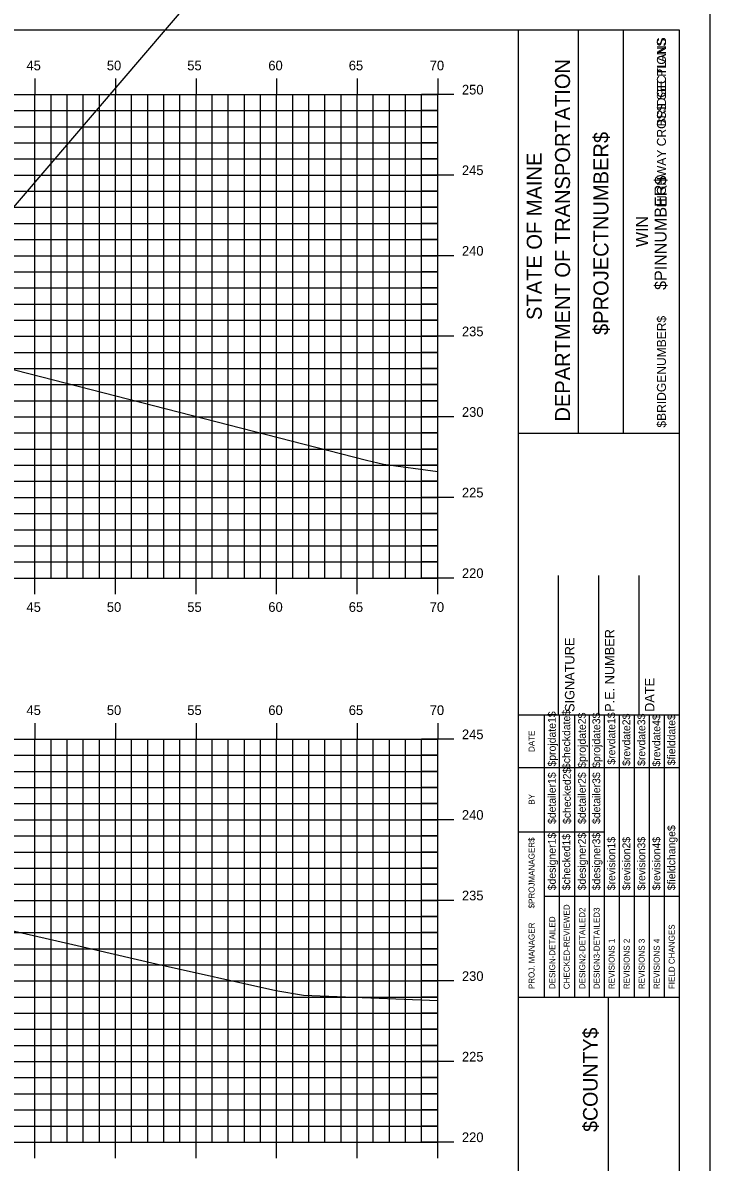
# Model space of a CAD drawing. Extents: x 1170543 to 1177585, y 609599 to 610623.
# Drawn here: x 1170670.7 to 1170713.4, y 610306.6 to 610377.3 of the extents above; entities that cross this region are included whole.
import ezdxf

# ---------------------------------------------------------------- set-up
doc = ezdxf.new("R2010")
doc.units = 0
doc.layers.add('Default', color=7, linetype='Continuous')

msp = doc.modelspace()

# ---------------------------------------------------------------- linework, layer by layer
at = {"layer": 'Default'}
for p, q in [((1170710.715, 610413.272), (1170567.587, 610245.889)), ((1170701.471, 610271.801), (1170701.471, 610376.801)), ((1170705.2, 610351.798), (1170705.2, 610376.798)), ((1170707.995, 610351.798), (1170707.995, 610376.798)), ((1170671.471, 610373.803), (1170671.471, 610372.801)), ((1170676.471, 610373.803), (1170676.471, 610372.801)), ((1170681.471, 610373.803), (1170681.471, 610372.801)), ((1170686.471, 610373.803), (1170686.471, 610372.801)), ((1170691.471, 610373.803), (1170691.471, 610372.801)), ((1170696.471, 610373.803), (1170696.471, 610372.801)), ((1170556.471, 610372.801), (1170696.471, 610372.801)), ((1170556.471, 610372.801), (1170696.471, 610372.801)), ((1170671.471, 610342.801), (1170671.471, 610372.801)), ((1170672.471, 610342.801), (1170672.471, 610372.801)), ((1170673.471, 610342.801), (1170673.471, 610372.801)), ((1170674.471, 610342.801), (1170674.471, 610372.801)), ((1170675.471, 610342.801), (1170675.471, 610372.801)), ((1170676.471, 610342.801), (1170676.471, 610372.801)), ((1170677.471, 610342.801), (1170677.471, 610372.801)), ((1170678.471, 610342.801), (1170678.471, 610372.801)), ((1170679.471, 610342.801), (1170679.471, 610372.801)), ((1170680.471, 610342.801), (1170680.471, 610372.801)), ((1170681.471, 610342.801), (1170681.471, 610372.801)), ((1170682.471, 610342.801), (1170682.471, 610372.801)), ((1170683.471, 610342.801), (1170683.471, 610372.801)), ((1170684.471, 610342.801), (1170684.471, 610372.801)), ((1170685.471, 610342.801), (1170685.471, 610372.801)), ((1170686.471, 610342.801), (1170686.471, 610372.801)), ((1170687.471, 610342.801), (1170687.471, 610372.801)), ((1170688.471, 610342.801), (1170688.471, 610372.801)), ((1170689.471, 610342.801), (1170689.471, 610372.801)), ((1170690.471, 610342.801), (1170690.471, 610372.801)), ((1170691.471, 610342.801), (1170691.471, 610372.801)), ((1170692.471, 610342.801), (1170692.471, 610372.801)), ((1170693.471, 610342.801), (1170693.471, 610372.801)), ((1170694.471, 610342.801), (1170694.471, 610372.801)), ((1170697.473, 610372.801), (1170695.469, 610372.801)), ((1170695.471, 610342.801), (1170695.471, 610372.801)), ((1170696.471, 610342.801), (1170696.471, 610372.801)), ((1170696.471, 610342.801), (1170696.471, 610372.801)), ((1170556.471, 610371.801), (1170696.471, 610371.801)), ((1170696.471, 610371.801), (1170695.469, 610371.801)), ((1170556.471, 610370.801), (1170696.471, 610370.801)), ((1170696.471, 610370.801), (1170695.469, 610370.801)), ((1170556.471, 610369.801), (1170696.471, 610369.801)), ((1170696.471, 610369.801), (1170695.469, 610369.801)), ((1170556.471, 610368.801), (1170696.471, 610368.801)), ((1170696.471, 610368.801), (1170695.469, 610368.801)), ((1170556.471, 610367.801), (1170696.471, 610367.801)), ((1170697.473, 610367.801), (1170695.469, 610367.801)), ((1170556.471, 610366.801), (1170696.471, 610366.801)), ((1170696.471, 610366.801), (1170695.469, 610366.801)), ((1170556.471, 610365.801), (1170696.471, 610365.801)), ((1170696.471, 610365.801), (1170695.469, 610365.801)), ((1170556.471, 610364.801), (1170696.471, 610364.801)), ((1170696.471, 610364.801), (1170695.469, 610364.801)), ((1170556.471, 610363.801), (1170696.471, 610363.801)), ((1170696.471, 610363.801), (1170695.469, 610363.801)), ((1170556.471, 610362.801), (1170696.471, 610362.801)), ((1170697.473, 610362.801), (1170695.469, 610362.801)), ((1170556.471, 610361.801), (1170696.471, 610361.801)), ((1170696.471, 610361.801), (1170695.469, 610361.801)), ((1170556.471, 610360.801), (1170696.471, 610360.801)), ((1170696.471, 610360.801), (1170695.469, 610360.801)), ((1170556.471, 610359.801), (1170696.471, 610359.801)), ((1170696.471, 610359.801), (1170695.469, 610359.801)), ((1170556.471, 610358.801), (1170696.471, 610358.801)), ((1170696.471, 610358.801), (1170695.469, 610358.801)), ((1170556.471, 610357.801), (1170696.471, 610357.801)), ((1170697.473, 610357.801), (1170695.469, 610357.801)), ((1170556.471, 610356.801), (1170696.471, 610356.801)), ((1170696.471, 610356.801), (1170695.469, 610356.801)), ((1170556.471, 610355.801), (1170696.471, 610355.801)), ((1170696.471, 610355.801), (1170695.469, 610355.801)), ((1170556.471, 610354.801), (1170696.471, 610354.801)), ((1170696.471, 610354.801), (1170695.469, 610354.801)), ((1170556.471, 610353.801), (1170696.471, 610353.801)), ((1170696.471, 610353.801), (1170695.469, 610353.801)), ((1170556.471, 610352.801), (1170696.471, 610352.801)), ((1170697.473, 610352.801), (1170695.469, 610352.801)), ((1170556.471, 610351.801), (1170696.471, 610351.801)), ((1170696.471, 610351.801), (1170695.469, 610351.801)), ((1170701.472, 610351.795), (1170711.471, 610351.795)), ((1170556.471, 610350.801), (1170696.471, 610350.801)), ((1170696.471, 610350.801), (1170695.469, 610350.801)), ((1170556.471, 610349.801), (1170696.471, 610349.801)), ((1170696.471, 610349.801), (1170695.469, 610349.801)), ((1170556.471, 610348.801), (1170696.471, 610348.801)), ((1170696.471, 610348.801), (1170695.469, 610348.801)), ((1170556.471, 610347.801), (1170696.471, 610347.801)), ((1170697.473, 610347.801), (1170695.469, 610347.801)), ((1170556.471, 610346.801), (1170696.471, 610346.801)), ((1170696.471, 610346.801), (1170695.469, 610346.801)), ((1170556.471, 610345.801), (1170696.471, 610345.801)), ((1170696.471, 610345.801), (1170695.469, 610345.801)), ((1170556.471, 610344.801), (1170696.471, 610344.801)), ((1170696.471, 610344.801), (1170695.469, 610344.801)), ((1170556.471, 610343.801), (1170696.471, 610343.801)), ((1170696.471, 610343.801), (1170695.469, 610343.801)), ((1170703.971, 610334.304), (1170703.971, 610342.952)), ((1170706.471, 610334.304), (1170706.471, 610342.952)), ((1170708.971, 610334.304), (1170708.971, 610342.952)), ((1170556.471, 610342.801), (1170696.471, 610342.801)), ((1170556.471, 610342.801), (1170696.471, 610342.801)), ((1170671.471, 610341.799), (1170671.471, 610342.801)), ((1170676.471, 610341.799), (1170676.471, 610342.801)), ((1170681.471, 610341.799), (1170681.471, 610342.801)), ((1170686.471, 610341.799), (1170686.471, 610342.801)), ((1170691.471, 610341.799), (1170691.471, 610342.801)), ((1170697.473, 610342.801), (1170695.469, 610342.801)), ((1170696.471, 610341.799), (1170696.471, 610342.801)), ((1170671.471, 610333.803), (1170671.471, 610332.801)), ((1170676.471, 610333.803), (1170676.471, 610332.801)), ((1170681.471, 610333.803), (1170681.471, 610332.801)), ((1170686.471, 610333.803), (1170686.471, 610332.801)), ((1170691.471, 610333.803), (1170691.471, 610332.801)), ((1170696.471, 610333.803), (1170696.471, 610332.801)), ((1170701.471, 610334.304), (1170711.471, 610334.304)), ((1170556.471, 610332.801), (1170696.471, 610332.801)), ((1170556.471, 610332.801), (1170696.471, 610332.801)), ((1170671.471, 610307.801), (1170671.471, 610332.801)), ((1170672.471, 610307.801), (1170672.471, 610332.801)), ((1170673.471, 610307.801), (1170673.471, 610332.801)), ((1170674.471, 610307.801), (1170674.471, 610332.801)), ((1170675.471, 610307.801), (1170675.471, 610332.801)), ((1170676.471, 610307.801), (1170676.471, 610332.801)), ((1170677.471, 610307.801), (1170677.471, 610332.801)), ((1170678.471, 610307.801), (1170678.471, 610332.801)), ((1170679.471, 610307.801), (1170679.471, 610332.801)), ((1170680.471, 610307.801), (1170680.471, 610332.801)), ((1170681.471, 610307.801), (1170681.471, 610332.801)), ((1170682.471, 610307.801), (1170682.471, 610332.801)), ((1170683.471, 610307.801), (1170683.471, 610332.801)), ((1170684.471, 610307.801), (1170684.471, 610332.801)), ((1170685.471, 610307.801), (1170685.471, 610332.801)), ((1170686.471, 610307.801), (1170686.471, 610332.801)), ((1170687.471, 610307.801), (1170687.471, 610332.801)), ((1170688.471, 610307.801), (1170688.471, 610332.801)), ((1170689.471, 610307.801), (1170689.471, 610332.801)), ((1170690.471, 610307.801), (1170690.471, 610332.801)), ((1170691.471, 610307.801), (1170691.471, 610332.801)), ((1170692.471, 610307.801), (1170692.471, 610332.801)), ((1170693.471, 610307.801), (1170693.471, 610332.801)), ((1170694.471, 610307.801), (1170694.471, 610332.801)), ((1170697.473, 610332.801), (1170695.469, 610332.801)), ((1170695.471, 610307.801), (1170695.471, 610332.801)), ((1170696.471, 610307.801), (1170696.471, 610332.801)), ((1170696.471, 610307.801), (1170696.471, 610332.801)), ((1170556.471, 610331.801), (1170696.471, 610331.801)), ((1170696.471, 610331.801), (1170695.469, 610331.801)), ((1170556.471, 610330.801), (1170696.471, 610330.801)), ((1170696.471, 610330.801), (1170695.469, 610330.801)), ((1170556.471, 610329.801), (1170696.471, 610329.801)), ((1170696.471, 610329.801), (1170695.469, 610329.801)), ((1170556.471, 610328.801), (1170696.471, 610328.801)), ((1170696.471, 610328.801), (1170695.469, 610328.801)), ((1170556.471, 610327.801), (1170696.471, 610327.801)), ((1170697.473, 610327.801), (1170695.469, 610327.801)), ((1170556.471, 610326.801), (1170696.471, 610326.801)), ((1170696.471, 610326.801), (1170695.469, 610326.801)), ((1170556.471, 610325.801), (1170696.471, 610325.801)), ((1170696.471, 610325.801), (1170695.469, 610325.801)), ((1170556.471, 610324.801), (1170696.471, 610324.801)), ((1170696.471, 610324.801), (1170695.469, 610324.801)), ((1170556.471, 610323.801), (1170696.471, 610323.801)), ((1170696.471, 610323.801), (1170695.469, 610323.801)), ((1170556.471, 610322.801), (1170696.471, 610322.801)), ((1170697.473, 610322.801), (1170695.469, 610322.801)), ((1170556.471, 610321.801), (1170696.471, 610321.801)), ((1170696.471, 610321.801), (1170695.469, 610321.801)), ((1170556.471, 610320.801), (1170696.471, 610320.801)), ((1170696.471, 610320.801), (1170695.469, 610320.801)), ((1170556.471, 610319.801), (1170696.471, 610319.801)), ((1170696.471, 610319.801), (1170695.469, 610319.801)), ((1170556.471, 610318.801), (1170696.471, 610318.801)), ((1170696.471, 610318.801), (1170695.469, 610318.801)), ((1170556.471, 610317.801), (1170696.471, 610317.801)), ((1170697.473, 610317.801), (1170695.469, 610317.801)), ((1170556.471, 610316.801), (1170696.471, 610316.801)), ((1170696.471, 610316.801), (1170695.469, 610316.801)), ((1170701.471, 610316.804), (1170711.471, 610316.804)), ((1170707.062, 610281.804), (1170707.062, 610316.804)), ((1170556.471, 610315.801), (1170696.471, 610315.801)), ((1170696.471, 610315.801), (1170695.469, 610315.801)), ((1170556.471, 610314.801), (1170696.471, 610314.801)), ((1170696.471, 610314.801), (1170695.469, 610314.801)), ((1170556.471, 610313.801), (1170696.471, 610313.801)), ((1170696.471, 610313.801), (1170695.469, 610313.801)), ((1170556.471, 610312.801), (1170696.471, 610312.801)), ((1170697.473, 610312.801), (1170695.469, 610312.801)), ((1170556.471, 610311.801), (1170696.471, 610311.801)), ((1170696.471, 610311.801), (1170695.469, 610311.801)), ((1170556.471, 610310.801), (1170696.471, 610310.801)), ((1170696.471, 610310.801), (1170695.469, 610310.801)), ((1170556.471, 610309.801), (1170696.471, 610309.801)), ((1170696.471, 610309.801), (1170695.469, 610309.801)), ((1170556.471, 610308.801), (1170696.471, 610308.801)), ((1170696.471, 610308.801), (1170695.469, 610308.801)), ((1170556.471, 610307.801), (1170696.471, 610307.801)), ((1170556.471, 610307.801), (1170696.471, 610307.801)), ((1170671.471, 610306.799), (1170671.471, 610307.801)), ((1170676.471, 610306.799), (1170676.471, 610307.801)), ((1170681.471, 610306.799), (1170681.471, 610307.801)), ((1170686.471, 610306.799), (1170686.471, 610307.801)), ((1170691.471, 610306.799), (1170691.471, 610307.801)), ((1170697.473, 610307.801), (1170695.469, 610307.801)), ((1170696.471, 610306.799), (1170696.471, 610307.801))]:
    msp.add_line(p, q, dxfattribs=at)
for points in [[(1170543.378, 610268.742), (1170713.378, 610268.742), (1170713.378, 610378.742), (1170543.378, 610378.742)], [(1170551.471, 610271.801), (1170711.471, 610271.801), (1170711.471, 610376.801), (1170551.471, 610376.801)]]:
    msp.add_lwpolyline(points, close=True, dxfattribs=at)
for points in [[(1170627.863, 610362.82), (1170631.538, 610362.715), (1170632.881, 610362.67), (1170636.538, 610362.549), (1170637.592, 610362.502), (1170641.119, 610362.348), (1170644.301, 610362.001), (1170645.419, 610361.882), (1170646.131, 610361.812), (1170648.5, 610361.273), (1170692.055, 610350.117), (1170693.111, 610349.875), (1170696.471, 610349.413)], [(1170703.086, 610331.054), (1170703.086, 610334.304)], [(1170704.019, 610316.807), (1170704.019, 610334.304)], [(1170704.951, 610334.304), (1170704.951, 610316.807)], [(1170705.882, 610316.807), (1170705.882, 610334.304)], [(1170706.814, 610316.807), (1170706.814, 610334.304)], [(1170707.746, 610316.807), (1170707.746, 610334.304)], [(1170708.677, 610316.807), (1170708.677, 610334.304)], [(1170709.609, 610316.807), (1170709.609, 610334.304)], [(1170710.541, 610316.807), (1170710.541, 610334.304)], [(1170703.087, 610316.807), (1170703.087, 610333.598)], [(1170701.471, 610331.054), (1170711.471, 610331.054)], [(1170627.967, 610327.301), (1170631.642, 610327.194), (1170632.973, 610327.152), (1170636.642, 610327.034), (1170637.753, 610326.981), (1170641.536, 610326.783), (1170642.313, 610326.745), (1170645.594, 610326.525), (1170673.819, 610320.066), (1170678.999, 610318.865), (1170686.416, 610317.206), (1170688.142, 610316.926), (1170696.471, 610316.596)], [(1170701.471, 610327.054), (1170703.087, 610327.054)], [(1170703.086, 610327.054), (1170706.813, 610327.054)], [(1170703.086, 610323.054), (1170711.471, 610323.054)]]:
    msp.add_lwpolyline(points, dxfattribs=at)

# ---------------------------------------------------------------- texts
for s, height, p in [('BRIDGE PLANS', 0.55901, (1170710.63, 610370.825)), ('HIGHWAY CROSS SECTIONS', 0.55901, (1170710.63, 610365.808)), ('DEPARTMENT OF TRANSPORTATION', 0.93176, (1170704.678, 610352.507)), ('$PROJECTNUMBER$', 0.93176, (1170707.063, 610357.88)), ('STATE OF MAINE', 0.93176, (1170702.927, 610358.813)), ('$PINNUMBER$', 0.74527, (1170710.667, 610360.676)), ('WIN', 0.7453, (1170709.508, 610363.331)), ('$BRIDGENUMBER$', 0.55901, (1170710.63, 610352.131)), ('P.E. NUMBER', 0.59055, (1170707.432, 610334.496)), ('SIGNATURE', 0.5906, (1170704.952, 610334.496)), ('DATE', 0.5906, (1170709.912, 610334.496)), ('$projdate1$', 0.48455, (1170703.794, 610331.104)), ('$checkdate$', 0.48455, (1170704.689, 610330.947)), ('$projdate2$', 0.48455, (1170705.658, 610331.026)), ('$projdate3$', 0.48455, (1170706.552, 610331.026)), ('$revdate1$', 0.4845, (1170707.484, 610331.222)), ('$revdate2$', 0.4845, (1170708.415, 610331.144)), ('$revdate3$', 0.4845, (1170709.347, 610331.144)), ('$revdate4$', 0.4845, (1170710.279, 610331.104)), ('$fielddate$', 0.48455, (1170711.211, 610331.183)), ('DATE', 0.3714, (1170702.476, 610332.01)), ('$checked2$', 0.4845, (1170704.726, 610327.539)), ('$detailer1$', 0.48455, (1170703.794, 610327.539)), ('$detailer2$', 0.48455, (1170705.658, 610327.539)), ('$detailer3$', 0.48455, (1170706.552, 610327.539)), ('BY', 0.3714, (1170702.476, 610328.739)), ('$fieldchange$', 0.48455, (1170711.211, 610323.427)), ('$PROJMANAGER$', 0.37275, (1170702.476, 610322.299)), ('$designer1$', 0.48455, (1170703.794, 610323.427)), ('$checked1$', 0.4845, (1170704.689, 610323.427)), ('$designer2$', 0.48455, (1170705.658, 610323.427)), ('$designer3$', 0.48455, (1170706.552, 610323.427)), ('$revision1$', 0.48455, (1170707.484, 610323.427)), ('$revision2$', 0.48455, (1170708.415, 610323.427)), ('$revision3$', 0.48455, (1170709.347, 610323.427)), ('$revision4$', 0.48455, (1170710.279, 610323.427)), ('CHECKED-REVIEWED', 0.37275, (1170704.652, 610317.292)), ('DESIGN-DETAILED', 0.37275, (1170703.758, 610317.292)), ('DESIGN2-DETAILED2', 0.37275, (1170705.621, 610317.292)), ('DESIGN3-DETAILED3', 0.37275, (1170706.516, 610317.292)), ('PROJ. MANAGER', 0.37275, (1170702.476, 610317.292)), ('FIELD CHANGES', 0.37275, (1170711.174, 610317.292)), ('REVISIONS 1', 0.37275, (1170707.447, 610317.292)), ('REVISIONS 2', 0.37275, (1170708.379, 610317.292)), ('REVISIONS 3', 0.37275, (1170709.311, 610317.292)), ('REVISIONS 4', 0.37275, (1170710.242, 610317.292)), ('$COUNTY$', 0.9072, (1170706.392, 610308.436))]:
    msp.add_text(s, height=height, rotation=90, dxfattribs=at).set_placement(p)
for s, p in [('45', (1170670.949, 610374.301)), ('50', (1170675.936, 610374.301)), ('55', (1170680.928, 610374.301)), ('60', (1170685.957, 610374.301)), ('65', (1170690.949, 610374.301)), ('70', (1170695.973, 610374.301)), ('250', (1170697.971, 610372.801)), ('245', (1170697.971, 610367.801)), ('240', (1170697.971, 610362.801)), ('235', (1170697.971, 610357.801)), ('230', (1170697.971, 610352.801)), ('225', (1170697.971, 610347.801)), ('220', (1170697.971, 610342.801)), ('45', (1170670.949, 610340.701)), ('50', (1170675.936, 610340.701)), ('55', (1170680.928, 610340.701)), ('60', (1170685.957, 610340.701)), ('65', (1170690.949, 610340.701)), ('70', (1170695.973, 610340.701)), ('45', (1170670.949, 610334.301)), ('50', (1170675.936, 610334.301)), ('55', (1170680.928, 610334.301)), ('60', (1170685.957, 610334.301)), ('65', (1170690.949, 610334.301)), ('70', (1170695.973, 610334.301)), ('245', (1170697.971, 610332.801)), ('240', (1170697.971, 610327.801)), ('235', (1170697.971, 610322.801)), ('230', (1170697.971, 610317.801)), ('225', (1170697.971, 610312.801)), ('220', (1170697.971, 610307.801))]:
    msp.add_text(s, height=0.6, dxfattribs=at).set_placement(p)

doc.saveas('drawing.dxf')
